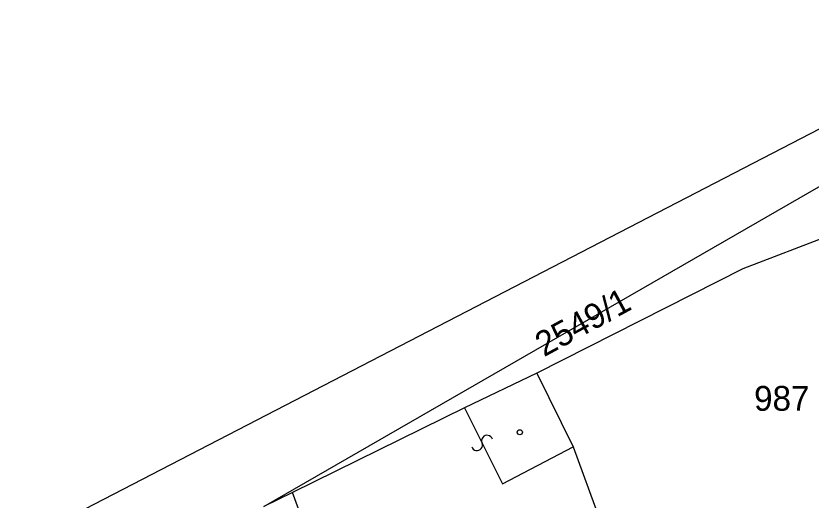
# Model space of a CAD drawing. Extents: x -469926 to -462499, y -1098642 to -1092733.
# Drawn here: x -464878.3 to -464823.8, y -1094841.9 to -1094808.7 of the extents above; entities that cross this region are included whole.
import ezdxf

# ---------------------------------------------------------------- set-up
doc = ezdxf.new("R2010")
doc.units = 0
for name, color, linetype in [('Vrstva 1', 7, 'Continuous'), ('Vrstva 29', 7, 'Continuous'), ('Vrstva 4', 7, 'Continuous'), ('Vrstva 50', 7, 'Continuous'), ('Vrstva 51', 7, 'Continuous'), ('Vrstva 6', 7, 'Continuous')]:
    doc.layers.add(name, color=color, linetype=linetype)

msp = doc.modelspace()

# ---------------------------------------------------------------- linework, layer by layer
at = {"layer": 'Vrstva 1'}
for p, q in [((-464861.3, -1094842.29), (-464817.65, -1094817.13)), ((-464816.09, -1094821.27), (-464828.52, -1094826.02)), ((-464828.52, -1094826.02), (-464842.62, -1094833.17)), ((-464842.62, -1094833.17), (-464847.56, -1094835.55)), ((-464842.62, -1094833.17), (-464840.13, -1094838.2)), ((-464847.56, -1094835.55), (-464859.33, -1094841.33)), ((-464840.13, -1094838.2), (-464835.33, -1094851.34)), ((-464859.33, -1094841.33), (-464861.3, -1094842.29)), ((-464848.25, -1094871.14), (-464859.33, -1094841.33))]:
    msp.add_line(p, q, dxfattribs=at)
at = {"layer": 'Vrstva 29'}
msp.add_circle((-464843.78, -1094837.21), 0.175, dxfattribs=at)
at = {"layer": 'Vrstva 4'}
for p, q in [((-464847.56, -1094835.55), (-464844.97, -1094840.73)), ((-464844.97, -1094840.73), (-464840.13, -1094838.2))]:
    msp.add_line(p, q, dxfattribs=at)
at = {"layer": 'Vrstva 51'}
for centre, radius, start, end in [((-464846.708, -1094838.094), 0.376, 196.8704, 23.1815), ((-464846.018, -1094837.794), 0.377, 16.1943, 203.8575)]:
    msp.add_arc(centre, radius, start, end, dxfattribs=at)
at = {"layer": 'Vrstva 6'}
msp.add_line((-464878.261, -1094844.892), (-464808.325, -1094808.712), dxfattribs=at)

# ---------------------------------------------------------------- texts
at = {"layer": 'Vrstva 50'}
msp.add_text('2549/1', height=1.7, rotation=28.593, dxfattribs=at).set_placement((-464842.125, -1094832.083))
msp.add_text('987', height=1.7, dxfattribs=at).set_placement((-464827.747, -1094835.74))

doc.saveas('drawing.dxf')
